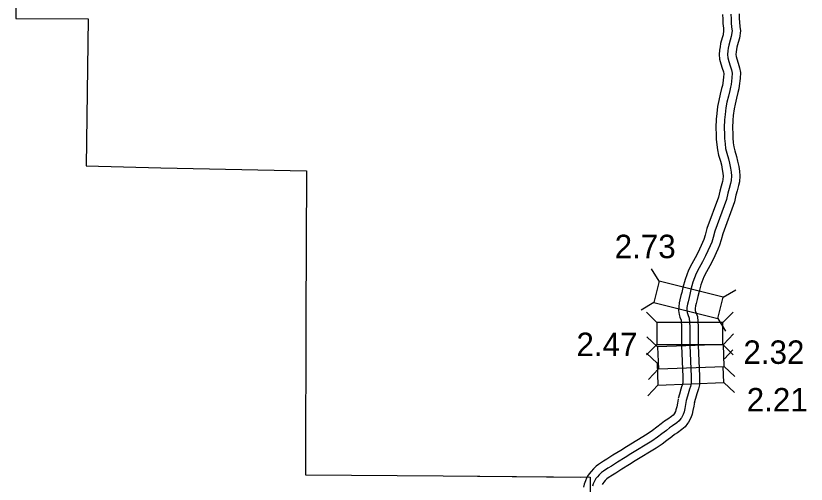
# Model space of a CAD drawing. Extents: x -83719 to 153526, y -11835 to 11446.
# Drawn here: x 9506 to 9980.9, y -748.2 to -466.9 of the extents above; entities that cross this region are included whole.
import ezdxf

# ---------------------------------------------------------------- set-up
doc = ezdxf.new("R2010")
doc.units = 0
for name, color, linetype in [('Level 10', 7, 'Continuous'), ('Level 2', 7, 'Continuous'), ('Level 20', 7, 'Continuous'), ('Level 58', 7, 'Continuous'), ('Level 59', 7, 'Continuous')]:
    doc.layers.add(name, color=color, linetype=linetype)

msp = doc.modelspace()

# ---------------------------------------------------------------- linework, layer by layer
at = {"layer": 'Level 10'}
for points in [[(9930.63, -466.08), (9930.72, -468.92), (9930.85, -471.44), (9931.12, -474.24), (9931.28, -475.8), (9930.95, -478.3), (9930.37, -480.23), (9929.45, -483.48), (9929.11, -485.5), (9928.82, -487.45), (9928.64, -490.21), (9928.86, -493.05), (9929.63, -495.74), (9930.46, -498.33), (9931.11, -500.58), (9931.36, -501.82), (9931.29, -503.67), (9930.77, -507.4), (9930.53, -508.82), (9930.08, -510.64), (9929.28, -514.01), (9928.36, -517.72), (9927.67, -521.3), (9927.14, -525.68), (9926.82, -528.91), (9926.55, -534.04), (9926.73, -538.33), (9926.85, -540.94), (9927.13, -544.31), (9927.54, -547.4), (9928.29, -550.62), (9929.33, -554.15), (9929.93, -556.45), (9930.47, -559.17), (9930.79, -561.46), (9930.96, -563.19), (9930.86, -565.2), (9930.61, -566.33), (9929.73, -569.3), (9928.93, -572.27), (9928.22, -575.92), (9921.23, -594.69), (9920.12, -598.69), (9919.41, -601.17), (9918.57, -603.08), (9915.97, -608.81), (9914.16, -612.27), (9912.17, -615.91), (9910.16, -619.66), (9908.09, -625.34), (9906.81, -630), (9906.09, -633.15), (9905.65, -634.98), (9905.04, -637.44), (9904.62, -639.24), (9904.28, -641.67), (9904.16, -643.96), (9904.47, -646.24), (9905.06, -647.91), (9905.68, -649.61), (9906, -653.99), (9906.03, -657.25), (9906.04, -665.03), (9906.74, -683.75), (9906.86, -685.87), (9906.84, -686.56), (9906.81, -686.88), (9906.47, -688.32), (9906.02, -689.75), (9905.6, -691.18), (9904.74, -694.05), (9904.01, -696.72)], [(9940.62, -465.8), (9940.71, -468.5), (9940.83, -470.71), (9941.07, -473.25), (9941.35, -475.96), (9940.75, -480.41), (9939.97, -483.03), (9939.22, -485.67), (9938.99, -487.05), (9938.77, -488.52), (9938.66, -490.16), (9938.75, -491.26), (9939.2, -492.84), (9940.03, -495.43), (9940.82, -498.18), (9941.4, -501), (9941.26, -504.56), (9940.65, -508.93), (9940.33, -510.85), (9939.81, -512.98), (9939, -516.37), (9938.13, -519.88), (9937.55, -522.85), (9937.08, -526.76), (9936.79, -529.67), (9936.56, -534.1), (9936.72, -537.88), (9936.83, -540.28), (9937.08, -543.25), (9937.39, -545.62), (9937.96, -548.06), (9938.97, -551.46), (9939.68, -554.22), (9940.33, -557.5), (9940.72, -560.27), (9940.99, -562.95), (9940.81, -566.55), (9940.29, -568.84), (9939.36, -572.02), (9938.68, -574.54), (9937.87, -578.65), (9930.75, -597.78), (9929.74, -601.41), (9928.84, -604.56), (9927.71, -607.14), (9924.96, -613.2), (9922.98, -616.99), (9920.97, -620.67), (9919.31, -623.76), (9917.62, -628.39), (9916.51, -632.43), (9915.83, -635.43), (9915.37, -637.35), (9914.76, -639.77), (9914.47, -641.05), (9914.25, -642.63), (9914.2, -643.55), (9914.24, -643.87), (9914.47, -644.53), (9915.56, -647.49), (9916, -653.58), (9916.03, -657.2), (9916.04, -664.84), (9916.73, -683.29), (9916.86, -685.71), (9916.83, -687.22), (9916.68, -688.58), (9916.12, -690.94), (9915.59, -692.66), (9915.18, -694.04), (9914.36, -696.79), (9913.67, -699.34)], [(9903.91, -697.18), (9903.51, -699.49), (9903.07, -701.75), (9902.65, -703.47), (9902.31, -704.52), (9901.75, -705.63), (9901.7, -705.69), (9900.88, -706.73), (9900.01, -707.47), (9897.77, -709.08), (9895.75, -710.43), (9893.81, -712.04), (9891.24, -714.06), (9888.62, -715.93), (9885.4, -718.15), (9872.87, -725.73), (9869.46, -727.9), (9864.76, -730.76), (9861.18, -733.1), (9859.09, -734.39), (9856.09, -736.35), (9854.73, -737.43), (9853.04, -738.95), (9851.64, -740.51), (9850.42, -741.99), (9849.55, -743.48), (9848.95, -744.59), (9848.19, -746.23), (9847.58, -748.18), (9847.15, -750.09)], [(9913.77, -698.89), (9913.35, -701.32), (9912.84, -703.88), (9912.29, -706.17), (9911.59, -708.33), (9910.25, -710.98), (9909.58, -711.86), (9908.1, -713.72), (9906.19, -715.34), (9903.47, -717.31), (9901.73, -718.46), (9900.1, -719.82), (9897.24, -722.06), (9894.37, -724.11), (9890.84, -726.55), (9878.14, -734.23), (9874.74, -736.39), (9870.1, -739.22), (9866.54, -741.54), (9864.45, -742.83), (9861.96, -744.46), (9861.2, -745.06), (9860.12, -746.04), (9859.21, -747.04), (9858.66, -747.72), (9858.28, -748.37)]]:
    msp.add_lwpolyline(points, dxfattribs=at)
at = {"layer": 'Level 2'}
for points in [[(9509.18, -172.47), (9508.58, -205.39), (9507.52, -293.59), (9506.49, -381.49), (9506.01, -468.45), (9549.49, -468.66), (9548.36, -556.93), (9593.08, -558.19), (9680.65, -560.05), (9680.29, -648.21), (9680.06, -739.94), (9680.08, -742.51), (9762.71, -743.1), (9845.48, -744.02)], [(9509.18, -172.47), (9508.58, -205.39), (9507.52, -293.59), (9506.49, -381.49), (9506.01, -468.45), (9549.49, -468.66), (9548.36, -556.93), (9593.08, -558.19), (9680.65, -560.05), (9680.29, -648.21), (9680.06, -739.94), (9680.08, -742.51), (9762.71, -743.1), (9851.13, -744.08), (9851.38, -830.03), (9851.49, -855.5)]]:
    msp.add_lwpolyline(points, dxfattribs=at)
at = {"layer": 'Level 20'}
for p, q in [((9892.55, -626.34), (9888.03, -618.8)), ((9930.97, -635.94), (9938.52, -631.42)), ((9889.35, -639.15), (9881.81, -643.68)), ((9891.23, -651.13), (9885, -644.91)), ((9930.83, -651.11), (9937.05, -644.89)), ((9927.77, -648.75), (9932.3, -656.3)), ((9891.56, -665.75), (9885.11, -659.77)), ((9931.13, -664.26), (9937.11, -657.81)), ((9891.24, -664.33), (9885.02, -670.55)), ((9931.13, -664.26), (9891.56, -665.75)), ((9930.84, -664.31), (9937.06, -670.53)), ((9931.63, -677.45), (9931.13, -664.26)), ((9891.31, -675.49), (9884.86, -669.51)), ((9891.56, -665.75), (9892.06, -678.95)), ((9931.84, -672.97), (9936.87, -667.55)), ((9892.06, -678.95), (9886.07, -685.4)), ((9891.71, -675.48), (9891.31, -675.49)), ((9891.31, -675.49), (9891.81, -688.69)), ((9892.06, -678.95), (9931.63, -677.45)), ((9931.38, -687.19), (9931.03, -677.81)), ((9931.63, -677.45), (9938.08, -683.44)), ((9891.81, -688.69), (9931.38, -687.19)), ((9931.38, -687.19), (9937.84, -693.18)), ((9891.81, -688.69), (9885.83, -695.14))]:
    msp.add_line(p, q, dxfattribs=at)
for points in [[(9930.97, -635.94), (9892.55, -626.34), (9889.35, -639.15), (9927.77, -648.75)], [(9891.24, -664.33), (9930.84, -664.31), (9930.83, -651.11), (9891.23, -651.13)]]:
    msp.add_lwpolyline(points, close=True, dxfattribs=at)
at = {"layer": 'Level 58'}
msp.add_line((9891.71, -675.48), (9891.31, -675.49), dxfattribs=at)
at = {"layer": 'Level 59'}
for points in [[(9935.63, -465.94), (9935.72, -468.71), (9935.84, -471.08), (9936.1, -473.74), (9936.32, -475.88), (9935.85, -479.35), (9935.17, -481.63), (9934.33, -484.58), (9934.05, -486.28), (9933.8, -487.98), (9933.65, -490.19), (9933.8, -492.16), (9934.42, -494.29), (9935.24, -496.88), (9935.96, -499.38), (9936.38, -501.41), (9936.27, -504.12), (9935.71, -508.16), (9935.43, -509.83), (9934.94, -511.81), (9934.14, -515.19), (9933.24, -518.8), (9932.61, -522.08), (9932.11, -526.22), (9931.81, -529.29), (9931.55, -534.07), (9931.72, -538.11), (9931.84, -540.61), (9932.11, -543.78), (9932.46, -546.51), (9933.12, -549.34), (9934.15, -552.81), (9934.81, -555.34), (9935.4, -558.33), (9935.76, -560.87), (9935.98, -563.07), (9935.84, -565.87), (9935.45, -567.58), (9934.55, -570.66), (9933.81, -573.4), (9933.04, -577.28), (9925.99, -596.24), (9924.93, -600.05), (9924.12, -602.86), (9923.14, -605.11), (9920.47, -611.01), (9918.57, -614.63), (9916.57, -618.29), (9914.74, -621.71), (9912.85, -626.87), (9911.66, -631.22), (9910.96, -634.29), (9910.51, -636.17), (9909.9, -638.61), (9909.55, -640.15), (9909.26, -642.15), (9909.18, -643.76), (9909.36, -645.06), (9909.77, -646.22), (9910.62, -648.55), (9911, -653.79), (9911.03, -657.22), (9911.04, -664.93), (9911.74, -683.52), (9911.86, -685.79), (9911.83, -686.89), (9911.74, -687.73), (9911.29, -689.63), (9910.81, -691.21), (9910.39, -692.61), (9909.55, -695.42), (9908.84, -698.03)], [(9908.84, -698.03), (9908.43, -700.41), (9907.95, -702.82), (9907.47, -704.82), (9906.95, -706.43), (9906, -708.31), (9905.64, -708.78), (9904.49, -710.22), (9903.1, -711.4), (9900.62, -713.2), (9898.74, -714.45), (9896.95, -715.93), (9894.24, -718.06), (9891.5, -720.02), (9888.12, -722.35), (9875.51, -729.98), (9872.1, -732.14), (9867.43, -734.99), (9863.86, -737.32), (9861.77, -738.61), (9859.02, -740.4), (9857.97, -741.25), (9856.58, -742.5), (9855.43, -743.77), (9854.54, -744.85), (9853.91, -745.92), (9853.42, -746.83), (9852.87, -748.04), (9852.42, -749.48)]]:
    msp.add_lwpolyline(points, dxfattribs=at)

# ---------------------------------------------------------------- texts
at = {"layer": 'Level 58'}
for s, p in [('2.73', (9865.82, -612.48)), ('2.47', (9842.84, -671.27)), ('2.32', (9943.16, -675.95)), ('2.21', (9945.15, -704.52))]:
    msp.add_text(s, height=14.08, dxfattribs=at).set_placement(p)

doc.saveas('drawing.dxf')
